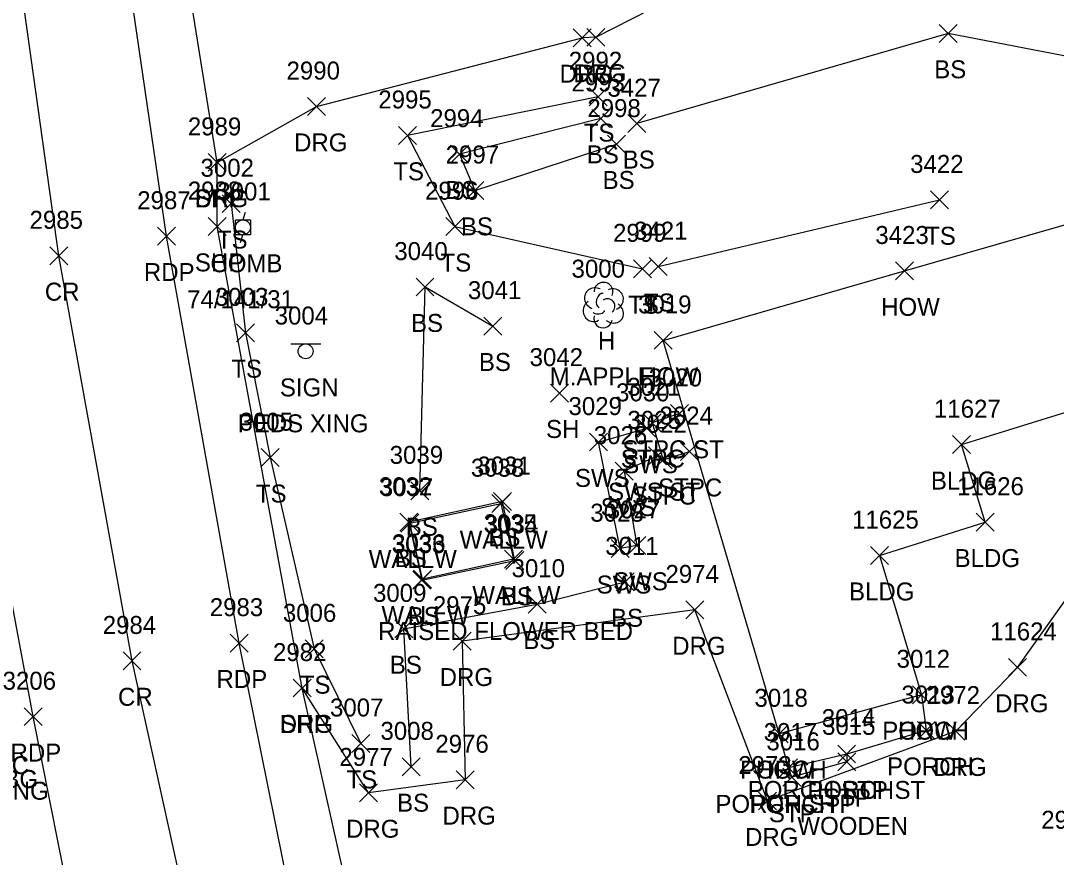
# Model space of a CAD drawing. Extents: x 1769141 to 1770911, y 735471 to 741449.
# Drawn here: x 1770477.9 to 1770593.2, y 737630.1 to 737723.2 of the extents above; entities that cross this region are included whole.
import ezdxf

# ---------------------------------------------------------------- set-up
doc = ezdxf.new("R2010")
doc.units = 0
for name, color, linetype in [('L_A', 7, 'Continuous'), ('L_C', 7, 'Continuous'), ('L_I', 7, 'Continuous'), ('L_TIC', 7, 'Continuous'), ('LBC', 7, 'Continuous'), ('LBF', 7, 'Continuous'), ('LELB', 7, 'Continuous'), ('LTD', 7, 'Continuous'), ('LW', 7, 'Continuous'), ('P_A', 7, 'Continuous'), ('P_I', 7, 'Continuous'), ('P_TIC', 7, 'Continuous'), ('PET', 7, 'Continuous'), ('PRC', 7, 'Continuous'), ('PSP', 7, 'Continuous'), ('R_A', 7, 'Continuous'), ('R_I', 7, 'Continuous'), ('R_TIC', 7, 'Continuous'), ('RDG', 7, 'Continuous'), ('RSW', 7, 'Continuous'), ('S_A', 7, 'Continuous'), ('S_C', 7, 'Continuous'), ('S_I', 7, 'Continuous'), ('SSGN', 7, 'Continuous'), ('U_A', 7, 'Continuous'), ('U_C', 7, 'Continuous'), ('U_I', 7, 'Continuous'), ('UP', 7, 'Continuous')]:
    doc.layers.add(name, color=color, linetype=linetype)

msp = doc.modelspace()

# ---------------------------------------------------------------- linework, layer by layer
at = {"layer": 'L_TIC'}
for points in [[(1770580.21, 737720.82), (1770582.21, 737722.82)], [(1770582.21, 737720.82), (1770580.21, 737722.82)], [(1770541.21, 737713.77), (1770543.21, 737715.77)], [(1770543.21, 737713.77), (1770541.21, 737715.77)], [(1770541.51, 737711.35), (1770543.51, 737713.35)], [(1770543.51, 737711.35), (1770541.51, 737713.35)], [(1770545.52, 737710.77), (1770547.52, 737712.77)], [(1770547.52, 737710.77), (1770545.52, 737712.77)], [(1770520, 737709.46), (1770522, 737711.46)], [(1770522, 737709.46), (1770520, 737711.46)], [(1770543.28, 737708.5), (1770545.28, 737710.5)], [(1770545.28, 737708.5), (1770543.28, 737710.5)], [(1770525.77, 737707.38), (1770527.77, 737709.38)], [(1770527.77, 737707.38), (1770525.77, 737709.38)], [(1770527.5, 737703.33), (1770529.5, 737705.33)], [(1770529.5, 737703.33), (1770527.5, 737705.33)], [(1770579.23, 737702.28), (1770581.23, 737704.28)], [(1770581.23, 737702.28), (1770579.23, 737704.28)], [(1770500.36, 737701.86), (1770502.36, 737703.86)], [(1770502.36, 737701.86), (1770500.36, 737703.86)], [(1770525.26, 737699.3), (1770527.26, 737701.3)], [(1770527.26, 737699.3), (1770525.26, 737701.3)], [(1770546.15, 737694.61), (1770548.15, 737696.61)], [(1770548.15, 737694.61), (1770546.15, 737696.61)], [(1770547.91, 737694.85), (1770549.91, 737696.85)], [(1770549.91, 737694.85), (1770547.91, 737696.85)], [(1770575.35, 737694.37), (1770577.35, 737696.37)], [(1770577.35, 737694.37), (1770575.35, 737696.37)], [(1770521.94, 737692.58), (1770523.94, 737694.58)], [(1770523.94, 737692.58), (1770521.94, 737694.58)], [(1770529.5, 737688.23), (1770531.5, 737690.23)], [(1770531.5, 737688.23), (1770529.5, 737690.23)], [(1770501.96, 737687.48), (1770503.96, 737689.48)], [(1770503.96, 737687.48), (1770501.96, 737689.48)], [(1770548.45, 737686.64), (1770550.45, 737688.64)], [(1770550.45, 737686.64), (1770548.45, 737688.64)], [(1770536.93, 737680.77), (1770538.93, 737682.77)], [(1770538.93, 737680.77), (1770536.93, 737682.77)], [(1770550.28, 737678.51), (1770552.28, 737680.51)], [(1770552.28, 737678.51), (1770550.28, 737680.51)], [(1770547.23, 737677.47), (1770549.23, 737679.47)], [(1770549.23, 737677.47), (1770547.23, 737679.47)], [(1770581.69, 737675.03), (1770583.69, 737677.03)], [(1770583.69, 737675.03), (1770581.69, 737677.03)], [(1770504.7, 737673.58), (1770506.7, 737675.58)], [(1770506.7, 737673.58), (1770504.7, 737675.58)], [(1770548.47, 737673.35), (1770550.47, 737675.35)], [(1770550.47, 737673.35), (1770548.47, 737675.35)], [(1770551.4, 737674.26), (1770553.4, 737676.26)], [(1770553.4, 737674.26), (1770551.4, 737676.26)], [(1770521.36, 737669.89), (1770523.36, 737671.89)], [(1770523.36, 737669.89), (1770521.36, 737671.89)], [(1770530.56, 737668.7), (1770532.56, 737670.7)], [(1770532.56, 737668.7), (1770530.56, 737670.7)], [(1770530.38, 737668.46), (1770532.38, 737670.46)], [(1770532.38, 737668.46), (1770530.38, 737670.46)], [(1770520.14, 737666.39), (1770522.14, 737668.39)], [(1770522.14, 737666.39), (1770520.14, 737668.39)], [(1770584.33, 737666.4), (1770586.33, 737668.4)], [(1770586.33, 737666.4), (1770584.33, 737668.4)], [(1770520.25, 737666.29), (1770522.25, 737668.29)], [(1770522.25, 737666.29), (1770520.25, 737668.29)], [(1770531.8, 737662.27), (1770533.8, 737664.27)], [(1770533.8, 737662.27), (1770531.8, 737664.27)], [(1770531.94, 737662.14), (1770533.94, 737664.14)], [(1770533.94, 737662.14), (1770531.94, 737664.14)], [(1770572.57, 737662.68), (1770574.57, 737664.68)], [(1770574.57, 737662.68), (1770572.57, 737664.68)], [(1770521.58, 737659.95), (1770523.58, 737661.95)], [(1770523.58, 737659.95), (1770521.58, 737661.95)], [(1770521.67, 737660.05), (1770523.67, 737662.05)], [(1770523.67, 737660.05), (1770521.67, 737662.05)], [(1770544.22, 737659.75), (1770546.22, 737661.75)], [(1770546.22, 737659.75), (1770544.22, 737661.75)], [(1770534.44, 737657.27), (1770536.44, 737659.27)], [(1770536.44, 737657.27), (1770534.44, 737659.27)], [(1770519.58, 737654.52), (1770521.58, 737656.52)], [(1770521.58, 737654.52), (1770519.58, 737656.52)], [(1770509.58, 737652.3), (1770511.58, 737654.3)], [(1770511.58, 737652.3), (1770509.58, 737654.3)], [(1770577.24, 737647.18), (1770579.24, 737649.18)], [(1770579.24, 737647.18), (1770577.24, 737649.18)], [(1770577.24, 737647.18), (1770579.24, 737649.18)], [(1770579.24, 737647.18), (1770577.24, 737649.18)], [(1770561.4, 737642.84), (1770563.4, 737644.84)], [(1770563.4, 737642.84), (1770561.4, 737644.84)], [(1770561.4, 737642.84), (1770563.4, 737644.84)], [(1770563.4, 737642.84), (1770561.4, 737644.84)], [(1770577.77, 737643.2), (1770579.77, 737645.2)], [(1770579.77, 737643.2), (1770577.77, 737645.2)], [(1770514.78, 737641.76), (1770516.78, 737643.76)], [(1770516.78, 737641.76), (1770514.78, 737643.76)], [(1770568.9, 737640.58), (1770570.9, 737642.58)], [(1770570.9, 737640.58), (1770568.9, 737642.58)], [(1770568.9, 737640.58), (1770570.9, 737642.58)], [(1770570.9, 737640.58), (1770568.9, 737642.58)], [(1770520.39, 737639.16), (1770522.39, 737641.16)], [(1770522.39, 737639.16), (1770520.39, 737641.16)], [(1770562.43, 737639.03), (1770564.43, 737641.03)], [(1770564.43, 737639.03), (1770562.43, 737641.03)], [(1770562.43, 737639.03), (1770564.43, 737641.03)], [(1770564.43, 737639.03), (1770562.43, 737641.03)], [(1770568.93, 737639.72), (1770570.93, 737641.72)], [(1770570.93, 737639.72), (1770568.93, 737641.72)], [(1770562.78, 737637.99), (1770564.78, 737639.99)], [(1770564.78, 737637.99), (1770562.78, 737639.99)]]:
    msp.add_lwpolyline(points, dxfattribs=at)
at = {"layer": 'LBC'}
for points in [[(1770578.24, 737648.18), (1770562.4, 737643.84), (1770549.45, 737687.64), (1770576.35, 737695.37), (1770603.73, 737703.25)], [(1770573.57, 737663.68), (1770585.33, 737667.4), (1770582.69, 737676.03), (1770609.05, 737684.21), (1770603.9, 737703.03)], [(1770573.57, 737663.68), (1770578.24, 737648.18)]]:
    msp.add_lwpolyline(points, dxfattribs=at)
at = {"layer": 'LBF'}
for points in [[(1770551.28, 737679.51), (1770548.23, 737678.47), (1770549.47, 737674.35), (1770552.4, 737675.26)], [(1770578.24, 737648.18), (1770578.77, 737644.2), (1770569.9, 737641.58), (1770563.43, 737640.03), (1770562.4, 737643.84)], [(1770569.9, 737641.58), (1770569.93, 737640.72), (1770563.78, 737638.99), (1770563.43, 737640.03)]]:
    msp.add_lwpolyline(points, dxfattribs=at)
at = {"layer": 'LELB'}
for points in [[(1770600.25, 737718.15), (1770581.21, 737721.82), (1770546.52, 737711.77)], [(1770542.21, 737714.77), (1770521, 737710.46), (1770526.26, 737700.3), (1770547.15, 737695.61)], [(1770542.51, 737712.35), (1770526.77, 737708.38), (1770528.5, 737704.33), (1770544.28, 737709.5)], [(1770548.91, 737695.85), (1770580.23, 737703.28)], [(1770501.36, 737702.86), (1770502.96, 737688.48), (1770505.7, 737674.58), (1770510.58, 737653.3), (1770515.78, 737642.76)], [(1770522.36, 737670.89), (1770522.94, 737693.58), (1770530.5, 737689.23)], [(1770531.56, 737669.7), (1770521.14, 737667.39), (1770522.58, 737660.95), (1770532.94, 737663.14)], [(1770532.94, 737663.14), (1770531.56, 737669.7)], [(1770521.39, 737640.16), (1770520.58, 737655.52), (1770535.44, 737658.27), (1770545.22, 737660.75)]]:
    msp.add_lwpolyline(points, dxfattribs=at)
at = {"layer": 'LTD'}
msp.add_line((1770542.77, 737691.62), (1770542.77, 737691.62), dxfattribs=at)
msp.add_line((1770542.77, 737691.62), (1770542.77, 737691.62), dxfattribs=at)
msp.add_arc((1770542.82, 737693.05), 1.05, 335.5272, 180.9563, dxfattribs=at)
for centre, major_axis, ratio, start_param, end_param in [((1770541.98, 737692.28), (1.21, -0.51), 0.895232, 1.570796, 4.712389), ((1770542.56, 737692.07), (-0.208, -0.792), 0.645439, 3.141593, 6.283185), ((1770543.81, 737692.2), (-1.14, -0.48), 0.949671, 1.570796, 4.712389), ((1770541.69, 737690.91), (0.58, -1.04), 0.959034, 3.141593, 6.283185), ((1770543.27, 737691.45), (-0.5, 0.667), 0.989748, 3.141593, 6.283185), ((1770543.77, 737690.78), (-1.09, 0.79), 0.841452, 1.570796, 4.712389), ((1770542.77, 737690.12), (0.26, 1.06), 0.942809, 1.570796, 4.712389), ((1770542.31, 737690.87), (-0.625, -0.083), 0.423636, 0, 3.141593)]:
    msp.add_ellipse(centre, major_axis=major_axis, ratio=ratio, start_param=start_param, end_param=end_param, dxfattribs=at)
at = {"layer": 'LW'}
for points in [[(1770532.8, 737663.27), (1770522.67, 737661.05), (1770521.25, 737667.29), (1770531.38, 737669.46)], [(1770531.38, 737669.46), (1770532.8, 737663.27)]]:
    msp.add_lwpolyline(points, dxfattribs=at)
at = {"layer": 'P_TIC'}
for points in [[(1770498.8, 737706.46), (1770500.8, 737708.46)], [(1770500.8, 737706.46), (1770498.8, 737708.46)], [(1770498.78, 737699.32), (1770500.78, 737701.32)], [(1770500.78, 737699.32), (1770498.78, 737701.32)], [(1770493.15, 737698.24), (1770495.15, 737700.24)], [(1770495.15, 737698.24), (1770493.15, 737700.24)], [(1770481.16, 737696.06), (1770483.16, 737698.06)], [(1770483.16, 737696.06), (1770481.16, 737698.06)], [(1770501.23, 737652.93), (1770503.23, 737654.93)], [(1770503.23, 737652.93), (1770501.23, 737654.93)], [(1770489.31, 737650.95), (1770491.31, 737652.95)], [(1770491.31, 737650.95), (1770489.31, 737652.95)], [(1770508.27, 737647.93), (1770510.27, 737649.93)], [(1770510.27, 737647.93), (1770508.27, 737649.93)], [(1770478.29, 737644.74), (1770480.29, 737646.74)], [(1770480.29, 737644.74), (1770478.29, 737646.74)]]:
    msp.add_lwpolyline(points, dxfattribs=at)
at = {"layer": 'PET'}
for points in [[(1770623.12, 737230.1), (1770608.3, 737274.14), (1770592.56, 737320.9), (1770575.93, 737371.25), (1770563.73, 737410.74), (1770554.41, 737441.84), (1770546.27, 737469.88), (1770536.37, 737505.28), (1770520.83, 737567.69), (1770510.33, 737613.84), (1770502.23, 737653.93), (1770494.15, 737699.24), (1770484.93, 737762.25), (1770480.71, 737808.5), (1770478.86, 737850.86)], [(1770592.49, 737245.88), (1770581.45, 737278.47), (1770564.99, 737326.7), (1770540.85, 737402.85), (1770531.81, 737432.59), (1770518.16, 737480.64), (1770510.53, 737508.77), (1770497.79, 737560.19), (1770489.76, 737595.24), (1770484, 737622), (1770479.29, 737645.74), (1770471.87, 737685.43), (1770468.18, 737707.71), (1770464.57, 737732.3), (1770461.1, 737760.5), (1770457.07, 737800.74), (1770455.08, 737840.17)]]:
    msp.add_lwpolyline(points, dxfattribs=at)
at = {"layer": 'PRC'}
msp.add_lwpolyline([(1770611.43, 737227.28), (1770596.59, 737271.46), (1770580.67, 737318.49), (1770564.59, 737367.31), (1770551.93, 737407.86), (1770542.43, 737439.84), (1770534.51, 737467.45), (1770524.2, 737503.43), (1770508.76, 737566.26), (1770499.3, 737611.16), (1770490.31, 737651.95), (1770482.16, 737697.06), (1770472.91, 737762.84), (1770468.76, 737807.58), (1770466.84, 737850.58)], dxfattribs=at)
at = {"layer": 'PSP'}
msp.add_lwpolyline([(1770629.07, 737231.11), (1770614.09, 737275.47), (1770598.79, 737323.05), (1770583.02, 737373.84), (1770570.87, 737412.36), (1770561.39, 737444.26), (1770553.17, 737471.37), (1770542.57, 737509.17), (1770534.37, 737539.67), (1770525.75, 737568.53), (1770519.58, 737594.27), (1770520.13, 737599.72), (1770519.04, 737604.2), (1770515.22, 737622.18), (1770509.27, 737648.93), (1770499.78, 737700.32), (1770499.8, 737707.46), (1770494.66, 737739.36), (1770490.56, 737762.29), (1770489.11, 737782.51), (1770490.29, 737787.37), (1770488.37, 737807.82), (1770486.55, 737816.81), (1770484.28, 737850.79)], dxfattribs=at)
at = {"layer": 'R_TIC'}
for points in [[(1770539.44, 737720.33), (1770541.44, 737722.33)], [(1770541.44, 737720.33), (1770539.44, 737722.33)], [(1770540.96, 737720.38), (1770542.96, 737722.38)], [(1770542.96, 737720.38), (1770540.96, 737722.38)], [(1770509.87, 737712.68), (1770511.87, 737714.68)], [(1770511.87, 737712.68), (1770509.87, 737714.68)], [(1770498.8, 737706.46), (1770500.8, 737708.46)], [(1770500.8, 737706.46), (1770498.8, 737708.46)], [(1770546.64, 737676.85), (1770548.64, 737678.85)], [(1770548.64, 737676.85), (1770546.64, 737678.85)], [(1770541.27, 737675.32), (1770543.27, 737677.32)], [(1770543.27, 737675.32), (1770541.27, 737677.32)], [(1770547.83, 737673.79), (1770549.83, 737675.79)], [(1770549.83, 737673.79), (1770547.83, 737675.79)], [(1770544.13, 737672.08), (1770546.13, 737674.08)], [(1770546.13, 737672.08), (1770544.13, 737674.08)], [(1770543.69, 737663.45), (1770545.69, 737665.45)], [(1770545.69, 737663.45), (1770543.69, 737665.45)], [(1770545.52, 737663.81), (1770547.52, 737665.81)], [(1770547.52, 737663.81), (1770545.52, 737665.81)], [(1770551.98, 737656.63), (1770553.98, 737658.63)], [(1770553.98, 737656.63), (1770551.98, 737658.63)], [(1770526.08, 737653.15), (1770528.08, 737655.15)], [(1770528.08, 737653.15), (1770526.08, 737655.15)], [(1770587.94, 737650.23), (1770589.94, 737652.23)], [(1770589.94, 737650.23), (1770587.94, 737652.23)], [(1770508.27, 737647.93), (1770510.27, 737649.93)], [(1770510.27, 737647.93), (1770508.27, 737649.93)], [(1770581.06, 737643.14), (1770583.06, 737645.14)], [(1770583.06, 737643.14), (1770581.06, 737645.14)], [(1770526.4, 737637.72), (1770528.4, 737639.72)], [(1770528.4, 737637.72), (1770526.4, 737639.72)], [(1770515.66, 737636.26), (1770517.66, 737638.26)], [(1770517.66, 737636.26), (1770515.66, 737638.26)], [(1770560.09, 737635.35), (1770562.09, 737637.35)], [(1770562.09, 737635.35), (1770560.09, 737637.35)]]:
    msp.add_lwpolyline(points, dxfattribs=at)
at = {"layer": 'RDG'}
for points in [[(1770541.96, 737721.38), (1770556.17, 737728.67), (1770573.42, 737742.52), (1770583.53, 737771.87), (1770584.22, 737788.51)], [(1770541.96, 737721.38), (1770540.44, 737721.33)], [(1770499.8, 737707.46), (1770510.87, 737713.68), (1770540.44, 737721.33)], [(1770588.94, 737651.23), (1770605.63, 737674.67), (1770617.42, 737654.42)], [(1770582.06, 737644.14), (1770561.09, 737636.35), (1770552.98, 737657.63), (1770527.08, 737654.15), (1770527.4, 737638.72), (1770516.66, 737637.26), (1770509.27, 737648.93)], [(1770588.94, 737651.23), (1770582.06, 737644.14)]]:
    msp.add_lwpolyline(points, dxfattribs=at)
at = {"layer": 'RSW'}
msp.add_lwpolyline([(1770548.83, 737674.79), (1770545.13, 737673.08), (1770546.52, 737664.81), (1770544.69, 737664.45), (1770542.27, 737676.32), (1770547.64, 737677.85)], dxfattribs=at)
at = {"layer": 'SSGN'}
for p, q in [((1770507.99, 737687.26), (1770511.33, 737687.26)), ((1770509.64, 737686.42), (1770509.64, 737686.42))]:
    msp.add_line(p, q, dxfattribs=at)
msp.add_circle((1770509.64, 737686.42), 0.833, dxfattribs=at)
at = {"layer": 'UP'}
for p, q in [((1770502.91, 737701.88), (1770502.66, 737701.05)), ((1770501.82, 737699.38), (1770501.82, 737701.05)), ((1770501.82, 737701.05), (1770503.49, 737701.05)), ((1770503.49, 737701.05), (1770503.49, 737699.38)), ((1770502.66, 737700.22), (1770502.66, 737700.22)), ((1770503.49, 737699.38), (1770501.82, 737699.38)), ((1770502.41, 737698.55), (1770502.66, 737699.38))]:
    msp.add_line(p, q, dxfattribs=at)
msp.add_circle((1770502.66, 737700.22), 0.833, dxfattribs=at)

# ---------------------------------------------------------------- texts
at = {"layer": 'L_A'}
for s, p in [('BS', (1770579.65, 737716.82)), ('TS', (1770540.62, 737709.77)), ('BS', (1770540.96, 737707.35)), ('BS', (1770544.96, 737706.77)), ('TS', (1770519.41, 737705.46)), ('BS', (1770542.72, 737704.5)), ('BS', (1770525.21, 737703.38)), ('BS', (1770526.94, 737699.33)), ('TS', (1770499.76, 737697.86)), ('TS', (1770578.64, 737698.28)), ('TS', (1770524.67, 737695.3)), ('TS', (1770545.56, 737690.61)), ('TS', (1770547.32, 737690.85)), ('HOW', (1770573.74, 737690.37)), ('BS', (1770521.38, 737688.58)), ('H', (1770542.2, 737686.62)), ('BS', (1770528.94, 737684.23)), ('TS', (1770501.37, 737683.48)), ('HOW', (1770546.83, 737682.64)), ('SH', (1770536.42, 737676.77)), ('STPC ST', (1770544.92, 737674.51)), ('STPC', (1770544.74, 737673.47)), ('BLDG', (1770579.28, 737671.03)), ('STPC', (1770548.91, 737670.26)), ('TS', (1770504.11, 737669.58)), ('STPC', (1770545.99, 737669.35)), ('BS', (1770520.8, 737665.89)), ('WALLW', (1770526.8, 737664.46)), ('BS', (1770530, 737664.7)), ('WALLW', (1770516.67, 737662.29)), ('BS', (1770519.58, 737662.39)), ('BLDG', (1770581.92, 737662.4)), ('WALLW', (1770528.21, 737658.27)), ('BLDG', (1770570.16, 737658.68)), ('BS', (1770531.38, 737658.14)), ('WALLW', (1770518.09, 737656.05)), ('BS', (1770521.02, 737655.95)), ('BS', (1770543.66, 737655.75)), ('BS', (1770533.88, 737653.27)), ('BS', (1770519.02, 737650.52)), ('TS', (1770508.99, 737648.3)), ('PORCH', (1770573.86, 737643.18)), ('HOW', (1770575.62, 737643.18)), ('PORCH', (1770558.02, 737638.84)), ('HOW', (1770559.79, 737638.84)), ('PORCH', (1770574.4, 737639.2)), ('TS', (1770514.19, 737637.76)), ('PORCH STP ST', (1770558.88, 737636.58)), ('PORCH', (1770565.52, 737636.58)), ('BS', (1770519.83, 737635.16)), ('STP', (1770567.39, 737635.72)), ('PORCH STP', (1770555.28, 737635.03)), ('PORCH', (1770559.06, 737635.03)), ('STP', (1770561.24, 737633.99))]:
    msp.add_text(s, height=2, dxfattribs=at).set_placement(p)
at = {"layer": 'L_C'}
for s, p in [('M.APPLE', (1770536.83, 737682.62)), ('RAISED FLOWER BED', (1770517.72, 737654.27)), ('WOODEN', (1770564.41, 737632.58))]:
    msp.add_text(s, height=2, dxfattribs=at).set_placement(p)
at = {"layer": 'L_I'}
for s, p in [('2992', (1770538.95, 737717.77)), ('2993', (1770539.25, 737715.35)), ('3427', (1770543.26, 737714.77)), ('2995', (1770517.74, 737713.46)), ('2998', (1770541.02, 737712.5)), ('2994', (1770523.51, 737711.38)), ('2997', (1770525.24, 737707.33)), ('3002', (1770497.94, 737705.86)), ('3422', (1770576.97, 737706.28)), ('2996', (1770522.95, 737703.3)), ('2999', (1770543.88, 737698.61)), ('3421', (1770546.22, 737698.85)), ('3423', (1770573.09, 737698.37)), ('3040', (1770519.52, 737696.58)), ('3000', (1770539.26, 737694.62)), ('3041', (1770527.72, 737692.23)), ('3003', (1770499.54, 737691.48)), ('3019', (1770546.67, 737690.64)), ('3042', (1770534.59, 737684.77)), ('3020', (1770547.85, 737682.51)), ('3021', (1770545.46, 737681.47)), ('11627', (1770579.62, 737679.03)), ('3024', (1770549.06, 737678.26)), ('3005', (1770502.28, 737677.58)), ('3022', (1770546.14, 737677.35)), ('3039', (1770519.01, 737673.89)), ('3038', (1770528.05, 737672.46)), ('3031', (1770528.78, 737672.7)), ('3032', (1770517.8, 737670.39)), ('3037', (1770517.91, 737670.29)), ('11626', (1770582.2, 737670.4)), ('3035', (1770529.46, 737666.27)), ('11625', (1770570.5, 737666.68)), ('3034', (1770529.6, 737666.14)), ('3036', (1770519.28, 737664.05)), ('3033', (1770519.24, 737663.95)), ('3011', (1770543.01, 737663.75)), ('3010', (1770532.58, 737661.27)), ('3009', (1770517.15, 737658.52)), ('3006', (1770507.11, 737656.3)), ('3012', (1770575.46, 737651.18)), ('3012', (1770575.46, 737651.18)), ('3018', (1770559.63, 737646.84)), ('3018', (1770559.63, 737646.84)), ('3013', (1770576, 737647.2)), ('3007', (1770512.36, 737645.76)), ('3014', (1770567.13, 737644.58)), ('3014', (1770567.13, 737644.58)), ('3015', (1770567.16, 737643.72)), ('3008', (1770517.98, 737643.16)), ('3017', (1770560.66, 737643.03)), ('3017', (1770560.66, 737643.03)), ('3016', (1770560.96, 737641.99))]:
    msp.add_text(s, height=2, dxfattribs=at).set_placement(p)
at = {"layer": 'P_A'}
for s, p in [('SHP', (1770497.33, 737702.46)), ('SHP', (1770497.31, 737695.32)), ('RDP', (1770491.63, 737694.24)), ('CR', (1770480.6, 737692.06)), ('RDP', (1770499.72, 737648.93)), ('CR', (1770488.75, 737646.95)), ('SHP', (1770506.81, 737643.93)), ('RDP', (1770476.78, 737640.74))]:
    msp.add_text(s, height=2, dxfattribs=at).set_placement(p)
at = {"layer": 'P_I'}
for s, p in [('2989', (1770496.53, 737710.46)), ('2988', (1770496.52, 737703.32)), ('2987', (1770490.89, 737702.24)), ('2985', (1770478.9, 737700.06)), ('2983', (1770498.97, 737656.93)), ('2984', (1770487.05, 737654.95)), ('2982', (1770506.01, 737651.93)), ('3206', (1770475.9, 737648.74))]:
    msp.add_text(s, height=2, dxfattribs=at).set_placement(p)
at = {"layer": 'R_A'}
for s, p in [('DRG', (1770537.93, 737716.33)), ('DRG', (1770539.45, 737716.38)), ('DRG', (1770508.36, 737708.68)), ('DRG', (1770497.29, 737702.46)), ('SWS', (1770545.01, 737672.85)), ('SWS', (1770539.64, 737671.32)), ('SWS ST', (1770543.33, 737669.79)), ('SWS', (1770542.5, 737668.08)), ('SWS', (1770542.06, 737659.45)), ('SWS', (1770543.89, 737659.81)), ('DRG', (1770550.47, 737652.63)), ('DRG', (1770524.57, 737649.15)), ('DRG', (1770586.43, 737646.23)), ('DRG', (1770506.76, 737643.93)), ('CURBC', (1770469.34, 737639.34)), ('DRG', (1770579.55, 737639.14)), ('CURBG', (1770470.19, 737637.8)), ('CURBC', (1770470.19, 737637.8)), ('DRG', (1770524.89, 737633.72)), ('DRG', (1770514.15, 737632.26)), ('DRG', (1770558.58, 737631.35))]:
    msp.add_text(s, height=2, dxfattribs=at).set_placement(p)
at = {"layer": 'R_I'}
for s, p in [('2990', (1770507.52, 737716.68)), ('2989', (1770496.53, 737710.46)), ('3030', (1770544.22, 737680.85)), ('3029', (1770538.92, 737679.32)), ('3025', (1770545.49, 737677.79)), ('3026', (1770541.74, 737676.08)), ('3028', (1770541.35, 737667.45)), ('3027', (1770543.18, 737667.81)), ('2974', (1770549.72, 737660.63)), ('2975', (1770523.82, 737657.15)), ('11624', (1770585.87, 737654.23)), ('2982', (1770506.01, 737651.93)), ('2972', (1770578.8, 737647.14)), ('2976', (1770524.09, 737641.72)), ('2977', (1770513.4, 737640.26)), ('2973', (1770557.83, 737639.35)), ('2971', (1770591.57, 737633.26))]:
    msp.add_text(s, height=2, dxfattribs=at).set_placement(p)
at = {"layer": 'S_A'}
msp.add_text('SIGN', height=2, dxfattribs=at).set_placement((1770506.78, 737681.4))
at = {"layer": 'S_C'}
for s, p in [('PEDS XING', (1770502.09, 737677.4)), ('NO PARKING', (1770464.24, 737636.49))]:
    msp.add_text(s, height=2, dxfattribs=at).set_placement(p)
at = {"layer": 'S_I'}
msp.add_text('3004', height=2, dxfattribs=at).set_placement((1770506.2, 737689.4))
at = {"layer": 'U_A'}
msp.add_text('COMB', height=2, dxfattribs=at).set_placement((1770499.04, 737695.22))
at = {"layer": 'U_C'}
msp.add_text('74/141/31', height=2, dxfattribs=at).set_placement((1770496.45, 737691.22))
at = {"layer": 'U_I'}
msp.add_text('3001', height=2, dxfattribs=at).set_placement((1770499.81, 737703.22))

doc.saveas('drawing.dxf')
